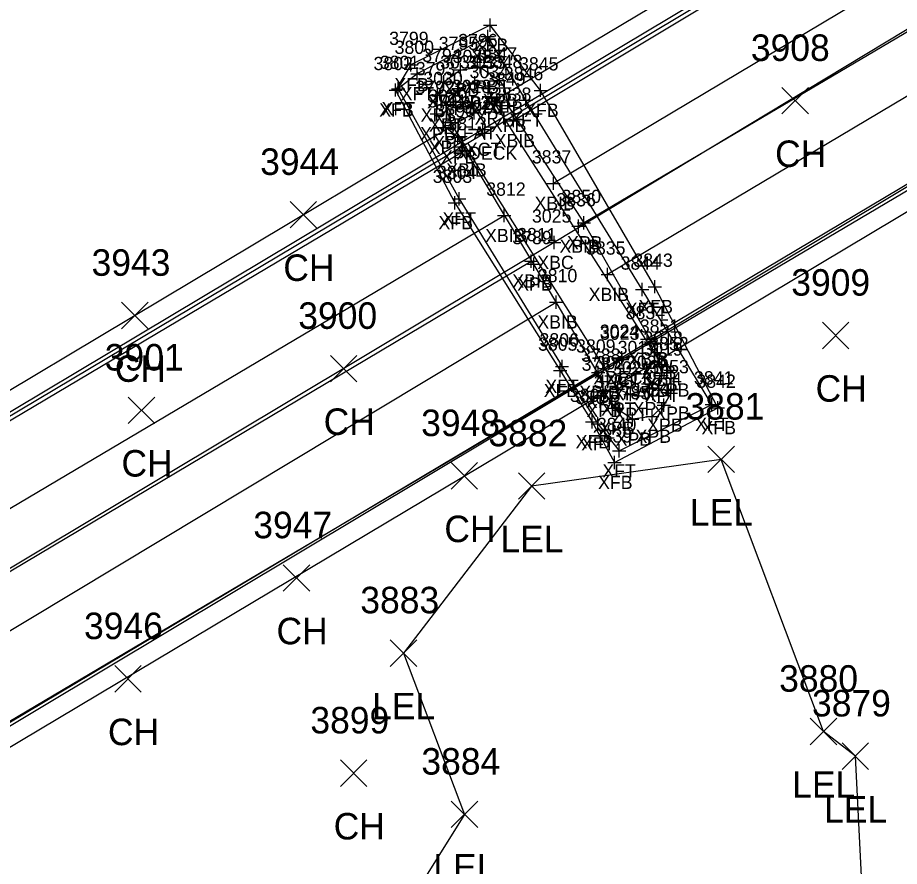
# Model space of a CAD drawing. Extents: x 1443590 to 1445966, y 578314 to 580556.
# Drawn here: x 1444295.6 to 1444362.1, y 578967.8 to 579031.8 of the extents above; entities that cross this region are included whole.
import ezdxf

# ---------------------------------------------------------------- set-up
doc = ezdxf.new("R2010")
doc.units = 0
for name, color, linetype in [('B_A', 7, 'Continuous'), ('B_I', 7, 'Continuous'), ('B_TIC', 7, 'Continuous'), ('BB', 7, 'Continuous'), ('BDC', 7, 'Continuous'), ('BELB', 7, 'Continuous'), ('BF', 7, 'Continuous'), ('BFT', 7, 'Continuous'), ('BSUBM', 7, 'Continuous'), ('L_A', 7, 'Continuous'), ('L_I', 7, 'Continuous'), ('L_TIC', 7, 'Continuous'), ('LARO', 7, 'Continuous')]:
    doc.layers.add(name, color=color, linetype=linetype)

msp = doc.modelspace()

# ---------------------------------------------------------------- linework, layer by layer
at = {"layer": 'B_TIC'}
for p, q in [((1444331.266, 579031.273), (1444331.341, 579031.273)), ((1444331.08, 579030.419), (1444331.156, 579030.419)), ((1444325.278, 579028.278), (1444325.353, 579028.278)), ((1444329.013, 579027.9), (1444329.089, 579027.9)), ((1444330.51, 579028.112), (1444330.585, 579028.112)), ((1444325.767, 579027.602), (1444325.843, 579027.602)), ((1444324.326, 579026.467), (1444324.402, 579026.467)), ((1444327.769, 579026.996), (1444327.844, 579026.996)), ((1444328.878, 579026.501), (1444328.953, 579026.501)), ((1444330.102, 579026.916), (1444330.178, 579026.916)), ((1444331.103, 579026.484), (1444331.179, 579026.484)), ((1444331.956, 579027.108), (1444332.032, 579027.108)), ((1444332.349, 579026.534), (1444332.424, 579026.534)), ((1444324.134, 579026.379), (1444324.209, 579026.379)), ((1444327.284, 579025.994), (1444327.36, 579025.994)), ((1444335.071, 579026.353), (1444335.146, 579026.353)), ((1444327.933, 579025.246), (1444328.009, 579025.246)), ((1444331.375, 579025.771), (1444331.451, 579025.771)), ((1444331.375, 579025.771), (1444331.451, 579025.771)), ((1444332.592, 579025.213), (1444332.667, 579025.213)), ((1444333.953, 579025.62), (1444334.028, 579025.62)), ((1444327.25, 579024.583), (1444327.325, 579024.583)), ((1444330.046, 579024.651), (1444330.121, 579024.651)), ((1444328.263, 579023.919), (1444328.339, 579023.919)), ((1444333.031, 579024.066), (1444333.106, 579024.066)), ((1444327.887, 579023.558), (1444327.963, 579023.558)), ((1444330.708, 579023.404), (1444330.784, 579023.404)), ((1444328.814, 579022.827), (1444328.89, 579022.827)), ((1444330.857, 579023.124), (1444330.932, 579023.124)), ((1444329.381, 579021.845), (1444329.456, 579021.845)), ((1444336.038, 579019.338), (1444336.113, 579019.338)), ((1444328.604, 579017.874), (1444328.679, 579017.874)), ((1444328.92, 579018.161), (1444328.996, 579018.161)), ((1444332.312, 579016.903), (1444332.387, 579016.903)), ((1444337.919, 579016.099), (1444337.995, 579016.099)), ((1444338.322, 579016.354), (1444338.398, 579016.354)), ((1444336.084, 579014.873), (1444336.159, 579014.873)), ((1444334.359, 579013.47), (1444334.434, 579013.47)), ((1444334.567, 579013.247), (1444334.643, 579013.247)), ((1444340.124, 579012.457), (1444340.2, 579012.457)), ((1444342.734, 579011.325), (1444342.809, 579011.325)), ((1444343.692, 579011.541), (1444343.767, 579011.541)), ((1444336.25, 579010.381), (1444336.325, 579010.381)), ((1444343.112, 579007.592), (1444343.188, 579007.592)), ((1444343.898, 579006.575), (1444343.974, 579006.575)), ((1444341.2, 579006.183), (1444341.275, 579006.183)), ((1444341.221, 579006.037), (1444341.297, 579006.037)), ((1444336.541, 579005.212), (1444336.617, 579005.212)), ((1444336.683, 579005.532), (1444336.758, 579005.532)), ((1444344.209, 579005.664), (1444344.285, 579005.664)), ((1444344.209, 579005.664), (1444344.285, 579005.664)), ((1444344.888, 579005.249), (1444344.963, 579005.249)), ((1444339.417, 579005.069), (1444339.493, 579005.069)), ((1444342.266, 579004.958), (1444342.342, 579004.958)), ((1444344.204, 579004.839), (1444344.279, 579004.839)), ((1444339.751, 579004.38), (1444339.826, 579004.38)), ((1444339.79, 579003.701), (1444339.865, 579003.701)), ((1444340.907, 579003.812), (1444340.982, 579003.812)), ((1444341.848, 579003.413), (1444341.924, 579003.413)), ((1444343.292, 579003.843), (1444343.367, 579003.843)), ((1444344.905, 579003.507), (1444344.98, 579003.507)), ((1444344.368, 579002.597), (1444344.444, 579002.597)), ((1444344.368, 579002.597), (1444344.444, 579002.597)), ((1444347.987, 579002.664), (1444348.063, 579002.664)), ((1444340.739, 579002.366), (1444340.815, 579002.366)), ((1444348.446, 579002.411), (1444348.522, 579002.411)), ((1444338.95, 579001.346), (1444339.025, 579001.346)), ((1444339.387, 579001.188), (1444339.463, 579001.188)), ((1444341.991, 579001.548), (1444342.066, 579001.548)), ((1444343.496, 579001.76), (1444343.572, 579001.76)), ((1444343.496, 579001.76), (1444343.572, 579001.76)), ((1444340.986, 578999.149), (1444341.062, 578999.149)), ((1444340.644, 578998.28), (1444340.719, 578998.28))]:
    msp.add_line(p, q, dxfattribs=at)
for points in [[(1444330.762, 579031.273), (1444331.762, 579031.273)], [(1444331.262, 579030.773), (1444331.262, 579031.773)], [(1444331.077, 579029.919), (1444331.077, 579030.919)], [(1444330.577, 579030.419), (1444331.577, 579030.419)], [(1444325.274, 579027.778), (1444325.274, 579028.778)], [(1444330.507, 579027.612), (1444330.507, 579028.612)], [(1444324.774, 579028.278), (1444325.774, 579028.278)], [(1444325.764, 579027.102), (1444325.764, 579028.102)], [(1444328.51, 579027.9), (1444329.51, 579027.9)], [(1444329.01, 579027.4), (1444329.01, 579028.4)], [(1444330.007, 579028.112), (1444331.007, 579028.112)], [(1444325.264, 579027.602), (1444326.264, 579027.602)], [(1444327.765, 579026.496), (1444327.765, 579027.496)], [(1444330.099, 579026.416), (1444330.099, 579027.416)], [(1444331.953, 579026.608), (1444331.953, 579027.608)], [(1444323.823, 579026.467), (1444324.823, 579026.467)], [(1444324.13, 579025.879), (1444324.13, 579026.879)], [(1444324.323, 579025.967), (1444324.323, 579026.967)], [(1444327.265, 579026.996), (1444328.265, 579026.996)], [(1444327.281, 579025.494), (1444327.281, 579026.494)], [(1444328.374, 579026.501), (1444329.374, 579026.501)], [(1444328.874, 579026.001), (1444328.874, 579027.001)], [(1444329.599, 579026.916), (1444330.599, 579026.916)], [(1444330.6, 579026.484), (1444331.6, 579026.484)], [(1444331.1, 579025.984), (1444331.1, 579026.984)], [(1444331.453, 579027.108), (1444332.453, 579027.108)], [(1444331.845, 579026.534), (1444332.845, 579026.534)], [(1444332.345, 579026.034), (1444332.345, 579027.034)], [(1444335.067, 579025.853), (1444335.067, 579026.853)], [(1444323.63, 579026.379), (1444324.631, 579026.379)], [(1444326.781, 579025.994), (1444327.781, 579025.994)], [(1444331.372, 579025.271), (1444331.372, 579026.271)], [(1444331.372, 579025.271), (1444331.372, 579026.271)], [(1444333.949, 579025.12), (1444333.949, 579026.12)], [(1444334.567, 579026.353), (1444335.567, 579026.353)], [(1444327.43, 579025.246), (1444328.43, 579025.246)], [(1444327.93, 579024.746), (1444327.93, 579025.746)], [(1444330.042, 579024.151), (1444330.042, 579025.151)], [(1444330.872, 579025.771), (1444331.872, 579025.771)], [(1444330.872, 579025.771), (1444331.872, 579025.771)], [(1444332.088, 579025.213), (1444333.088, 579025.213)], [(1444332.588, 579024.713), (1444332.588, 579025.713)], [(1444333.449, 579025.62), (1444334.449, 579025.62)], [(1444326.746, 579024.583), (1444327.746, 579024.583)], [(1444327.246, 579024.083), (1444327.246, 579025.083)], [(1444329.542, 579024.651), (1444330.542, 579024.651)], [(1444333.027, 579023.566), (1444333.027, 579024.566)], [(1444327.76, 579023.919), (1444328.76, 579023.919)], [(1444327.884, 579023.058), (1444327.884, 579024.058)], [(1444328.26, 579023.419), (1444328.26, 579024.419)], [(1444330.705, 579022.904), (1444330.705, 579023.904)], [(1444332.527, 579024.066), (1444333.527, 579024.066)], [(1444327.384, 579023.558), (1444328.384, 579023.558)], [(1444328.811, 579022.327), (1444328.811, 579023.327)], [(1444330.205, 579023.404), (1444331.205, 579023.404)], [(1444330.853, 579022.624), (1444330.853, 579023.624)], [(1444328.311, 579022.827), (1444329.311, 579022.827)], [(1444330.353, 579023.124), (1444331.353, 579023.124)], [(1444328.877, 579021.845), (1444329.877, 579021.845)], [(1444329.377, 579021.345), (1444329.377, 579022.345)], [(1444336.034, 579018.838), (1444336.034, 579019.838)], [(1444335.534, 579019.338), (1444336.534, 579019.338)], [(1444328.917, 579017.661), (1444328.917, 579018.661)], [(1444328.1, 579017.874), (1444329.1, 579017.874)], [(1444328.417, 579018.161), (1444329.417, 579018.161)], [(1444328.6, 579017.374), (1444328.6, 579018.374)], [(1444332.308, 579016.403), (1444332.308, 579017.403)], [(1444331.808, 579016.903), (1444332.808, 579016.903)], [(1444337.916, 579015.599), (1444337.916, 579016.599)], [(1444338.319, 579015.854), (1444338.319, 579016.854)], [(1444337.416, 579016.099), (1444338.416, 579016.099)], [(1444337.819, 579016.354), (1444338.819, 579016.354)], [(1444336.08, 579014.373), (1444336.08, 579015.373)], [(1444335.58, 579014.873), (1444336.58, 579014.873)], [(1444334.355, 579012.97), (1444334.355, 579013.97)], [(1444333.855, 579013.47), (1444334.855, 579013.47)], [(1444334.064, 579013.247), (1444335.064, 579013.247)], [(1444334.564, 579012.747), (1444334.564, 579013.747)], [(1444340.121, 579011.957), (1444340.121, 579012.957)], [(1444339.621, 579012.457), (1444340.621, 579012.457)], [(1444343.688, 579011.041), (1444343.688, 579012.041)], [(1444342.231, 579011.325), (1444343.231, 579011.325)], [(1444342.731, 579010.825), (1444342.731, 579011.825)], [(1444343.188, 579011.541), (1444344.188, 579011.541)], [(1444336.246, 579009.881), (1444336.246, 579010.881)], [(1444335.746, 579010.381), (1444336.746, 579010.381)], [(1444343.109, 579007.092), (1444343.109, 579008.092)], [(1444342.609, 579007.592), (1444343.609, 579007.592)], [(1444341.196, 579005.683), (1444341.196, 579006.683)], [(1444341.218, 579005.537), (1444341.218, 579006.537)], [(1444343.395, 579006.575), (1444344.395, 579006.575)], [(1444343.895, 579006.075), (1444343.895, 579007.075)], [(1444336.679, 579005.032), (1444336.679, 579006.032)], [(1444340.696, 579006.183), (1444341.696, 579006.183)], [(1444340.718, 579006.037), (1444341.718, 579006.037)], [(1444344.206, 579005.164), (1444344.206, 579006.164)], [(1444344.206, 579005.164), (1444344.206, 579006.164)], [(1444336.038, 579005.212), (1444337.038, 579005.212)], [(1444336.179, 579005.532), (1444337.179, 579005.532)], [(1444336.538, 579004.712), (1444336.538, 579005.712)], [(1444339.414, 579004.569), (1444339.414, 579005.569)], [(1444342.263, 579004.458), (1444342.263, 579005.458)], [(1444343.706, 579005.664), (1444344.706, 579005.664)], [(1444343.706, 579005.664), (1444344.706, 579005.664)], [(1444344.2, 579004.339), (1444344.2, 579005.339)], [(1444344.384, 579005.249), (1444345.384, 579005.249)], [(1444344.884, 579004.749), (1444344.884, 579005.749)], [(1444338.914, 579005.069), (1444339.914, 579005.069)], [(1444339.747, 579003.88), (1444339.747, 579004.88)], [(1444341.763, 579004.958), (1444342.763, 579004.958)], [(1444343.7, 579004.839), (1444344.7, 579004.839)], [(1444339.247, 579004.38), (1444340.247, 579004.38)], [(1444339.787, 579003.201), (1444339.787, 579004.201)], [(1444340.903, 579003.312), (1444340.903, 579004.312)], [(1444341.845, 579002.913), (1444341.845, 579003.913)], [(1444343.288, 579003.343), (1444343.288, 579004.343)], [(1444344.901, 579003.007), (1444344.901, 579004.007)], [(1444339.287, 579003.701), (1444340.287, 579003.701)], [(1444340.403, 579003.812), (1444341.403, 579003.812)], [(1444341.345, 579003.413), (1444342.345, 579003.413)], [(1444342.788, 579003.843), (1444343.788, 579003.843)], [(1444344.401, 579003.507), (1444345.401, 579003.507)], [(1444340.736, 579001.866), (1444340.736, 579002.866)], [(1444343.865, 579002.597), (1444344.865, 579002.597)], [(1444343.865, 579002.597), (1444344.865, 579002.597)], [(1444344.365, 579002.097), (1444344.365, 579003.097)], [(1444344.365, 579002.097), (1444344.365, 579003.097)], [(1444347.484, 579002.664), (1444348.484, 579002.664)], [(1444347.984, 579002.164), (1444347.984, 579003.164)], [(1444348.443, 579001.911), (1444348.443, 579002.911)], [(1444340.236, 579002.366), (1444341.236, 579002.366)], [(1444341.987, 579001.048), (1444341.987, 579002.048)], [(1444343.493, 579001.26), (1444343.493, 579002.26)], [(1444343.493, 579001.26), (1444343.493, 579002.26)], [(1444347.943, 579002.411), (1444348.943, 579002.411)], [(1444338.446, 579001.346), (1444339.446, 579001.346)], [(1444338.884, 579001.188), (1444339.884, 579001.188)], [(1444338.946, 579000.846), (1444338.946, 579001.846)], [(1444339.384, 579000.688), (1444339.384, 579001.688)], [(1444341.487, 579001.548), (1444342.487, 579001.548)], [(1444342.993, 579001.76), (1444343.993, 579001.76)], [(1444342.993, 579001.76), (1444343.993, 579001.76)], [(1444340.983, 578998.649), (1444340.983, 578999.649)], [(1444340.483, 578999.149), (1444341.483, 578999.149)], [(1444340.64, 578997.78), (1444340.64, 578998.78)], [(1444340.14, 578998.28), (1444341.14, 578998.28)]]:
    msp.add_lwpolyline(points, dxfattribs=at)
at = {"layer": 'BB'}
for points in [[(1444392.617, 579059.865), (1444333.027, 579024.066)], [(1444395.603, 579054.852), (1444336.034, 579019.338)], [(1444397.625, 579051.384), (1444337.916, 579016.099)], [(1444399.753, 579047.963), (1444340.121, 579012.457)], [(1444402.592, 579043.051), (1444343.109, 579007.592)], [(1444269.393, 578986.223), (1444329.377, 579021.845)], [(1444272.344, 578981.386), (1444332.308, 579016.903)], [(1444274.445, 578977.846), (1444334.355, 579013.47)], [(1444276.506, 578974.463), (1444336.246, 579010.381)], [(1444279.459, 578969.57), (1444339.414, 579005.069)]]:
    msp.add_lwpolyline(points, dxfattribs=at)
at = {"layer": 'BDC'}
for points in [[(1444393.513, 579062.489), (1444394.118, 579061.308), (1444330.705, 579023.404), (1444267.078, 578985.387), (1444205.127, 578948.274), (1444203.399, 578948.665), (1444203.223, 578948.843)], [(1444405.354, 579042.696), (1444404.549, 579043.555), (1444341.218, 579006.037), (1444277.67, 578968.005), (1444214.55, 578930.312), (1444214.603, 578929.77), (1444215.047, 578929.061)]]:
    msp.add_lwpolyline(points, dxfattribs=at)
at = {"layer": 'BELB'}
for points in [[(1444394.46, 579061.264), (1444330.853, 579023.124), (1444267.263, 578985.215), (1444204.094, 578947.486)], [(1444399.314, 579053.056), (1444336.08, 579014.873), (1444272.042, 578976.518), (1444209.069, 578939.026)], [(1444404.648, 579044.232), (1444341.196, 579006.183), (1444277.507, 578968.231), (1444214.381, 578930.41)]]:
    msp.add_lwpolyline(points, dxfattribs=at)
at = {"layer": 'BF'}
for points in [[(1444393.513, 579062.489), (1444330.042, 579024.651), (1444266.432, 578986.627), (1444203.223, 578948.843)], [(1444405.354, 579042.696), (1444342.263, 579004.958), (1444278.425, 578966.905), (1444215.047, 578929.061)]]:
    msp.add_lwpolyline(points, dxfattribs=at)
at = {"layer": 'BFT'}
for points in [[(1444331.262, 579031.273), (1444325.274, 579028.278), (1444324.13, 579026.379), (1444328.6, 579017.874), (1444336.538, 579005.212), (1444338.946, 579001.346), (1444340.64, 578998.28), (1444348.443, 579002.411), (1444343.688, 579011.541), (1444335.067, 579026.353)], [(1444335.067, 579026.353), (1444331.262, 579031.273)], [(1444331.077, 579030.419), (1444325.764, 579027.602), (1444324.323, 579026.467), (1444328.917, 579018.161), (1444336.679, 579005.532), (1444339.384, 579001.188), (1444340.983, 578999.149), (1444347.984, 579002.664), (1444342.731, 579011.325), (1444333.949, 579025.62)], [(1444333.949, 579025.62), (1444331.077, 579030.419)]]:
    msp.add_lwpolyline(points, dxfattribs=at)
at = {"layer": 'BSUBM'}
for points in [[(1444343.493, 579001.76), (1444341.987, 579001.548), (1444340.736, 579002.366), (1444339.787, 579003.701), (1444339.747, 579004.38), (1444334.564, 579013.247), (1444328.811, 579022.827), (1444327.884, 579023.558), (1444327.246, 579024.583), (1444327.281, 579025.994), (1444327.765, 579026.996), (1444329.01, 579027.9), (1444330.507, 579028.112), (1444331.953, 579027.108), (1444332.345, 579026.534), (1444332.588, 579025.213), (1444338.319, 579016.354), (1444343.895, 579006.575), (1444344.884, 579005.249), (1444344.901, 579003.507), (1444344.365, 579002.597)], [(1444344.206, 579005.664), (1444344.2, 579004.839), (1444343.288, 579003.843), (1444341.845, 579003.413), (1444340.903, 579003.812), (1444328.26, 579023.919), (1444327.93, 579025.246), (1444328.874, 579026.501), (1444330.099, 579026.916), (1444331.1, 579026.484), (1444331.372, 579025.771)], [(1444344.206, 579005.664), (1444331.372, 579025.771)], [(1444343.493, 579001.76), (1444344.365, 579002.597)]]:
    msp.add_lwpolyline(points, dxfattribs=at)
at = {"layer": 'L_TIC'}
for points in [[(1444353.266, 579024.57), (1444355.266, 579026.57)], [(1444355.266, 579024.57), (1444353.266, 579026.57)], [(1444316.168, 579015.973), (1444318.168, 579017.973)], [(1444318.168, 579015.973), (1444316.168, 579017.973)], [(1444303.451, 579008.364), (1444305.451, 579010.363)], [(1444305.451, 579008.364), (1444303.451, 579010.363)], [(1444356.322, 579006.864), (1444358.322, 579008.864)], [(1444358.322, 579006.864), (1444356.322, 579008.864)], [(1444319.21, 579004.359), (1444321.21, 579006.359)], [(1444321.21, 579004.359), (1444319.21, 579006.359)], [(1444303.959, 579001.217), (1444305.959, 579003.217)], [(1444305.959, 579001.217), (1444303.959, 579003.217)], [(1444347.691, 578997.515), (1444349.691, 578999.515)], [(1444349.691, 578997.515), (1444347.691, 578999.515)], [(1444328.314, 578996.27), (1444330.314, 578998.27)], [(1444330.314, 578996.27), (1444328.314, 578998.27)], [(1444333.389, 578995.501), (1444335.389, 578997.501)], [(1444335.389, 578995.501), (1444333.389, 578997.501)], [(1444315.655, 578988.564), (1444317.655, 578990.564)], [(1444317.655, 578988.564), (1444315.655, 578990.564)], [(1444323.723, 578982.901), (1444325.723, 578984.901)], [(1444325.723, 578982.901), (1444323.723, 578984.901)], [(1444302.938, 578980.954), (1444304.938, 578982.954)], [(1444304.938, 578980.954), (1444302.938, 578982.954)], [(1444355.408, 578976.986), (1444357.408, 578978.986)], [(1444357.408, 578976.986), (1444355.408, 578978.986)], [(1444357.807, 578975.119), (1444359.807, 578977.119)], [(1444359.807, 578975.119), (1444357.807, 578977.119)], [(1444319.965, 578973.84), (1444321.965, 578975.84)], [(1444321.965, 578973.84), (1444319.965, 578975.84)], [(1444328.33, 578970.733), (1444330.33, 578972.733)], [(1444330.33, 578970.733), (1444328.33, 578972.733)]]:
    msp.add_lwpolyline(points, dxfattribs=at)
at = {"layer": 'LARO'}
msp.add_lwpolyline([(1444350.524, 578940.88), (1444355.598, 578948.617), (1444359.716, 578955.198), (1444359.502, 578962.518), (1444358.807, 578976.119), (1444356.408, 578977.986), (1444348.691, 578998.515), (1444334.389, 578996.501), (1444324.723, 578983.901), (1444329.33, 578971.733), (1444323.183, 578961.911), (1444314.195, 578952.144), (1444331.202, 578938.008)], dxfattribs=at)

# ---------------------------------------------------------------- texts
at = {"layer": 'B_A'}
for s, p in [('XFB', (1444330.022, 579029.273)), ('XFT', (1444329.821, 579028.419)), ('XFB', (1444324.034, 579026.278)), ('XFT', (1444324.508, 579025.602)), ('XPB', (1444327.746, 579025.9)), ('XPB', (1444329.243, 579026.112)), ('XPB', (1444326.501, 579024.996)), ('XPT', (1444328.819, 579024.916)), ('XPB', (1444330.689, 579025.108)), ('XFB', (1444322.89, 579024.379)), ('XFT', (1444323.067, 579024.467)), ('XPT', (1444327.595, 579024.501)), ('XPT', (1444329.82, 579024.484)), ('XPB', (1444331.081, 579024.534)), ('XFB', (1444333.827, 579024.353)), ('XPB', (1444326.017, 579023.994)), ('XPT', (1444330.092, 579023.771)), ('XPT', (1444330.092, 579023.771)), ('XFT', (1444332.693, 579023.62)), ('XPT', (1444326.65, 579023.246)), ('XPB', (1444331.324, 579023.213)), ('XPB', (1444325.982, 579022.583)), ('XFAT', (1444328.298, 579022.651)), ('XPB', (1444326.62, 579021.558)), ('XPT', (1444326.98, 579021.919)), ('XBIB', (1444331.598, 579022.066)), ('XPB', (1444327.547, 579020.827)), ('XDECK', (1444328.696, 579021.124)), ('XCT', (1444329.425, 579021.404)), ('XBIB', (1444327.948, 579019.845)), ('XBIB', (1444334.605, 579017.338)), ('XFT', (1444327.661, 579016.161)), ('XFB', (1444327.36, 579015.874)), ('XBIB', (1444330.879, 579014.903)), ('XPB', (1444337.055, 579014.354)), ('XBIB', (1444336.487, 579014.099)), ('XBC', (1444334.816, 579012.873)), ('XBIB', (1444332.926, 579011.47)), ('XPB', (1444333.3, 579011.247)), ('XBIB', (1444338.692, 579010.457)), ('XFB', (1444342.448, 579009.541)), ('XFT', (1444341.475, 579009.325)), ('XBIB', (1444334.817, 579008.381)), ('XBIB', (1444341.68, 579005.592)), ('XDECK', (1444339.039, 579004.183)), ('XPB', (1444342.631, 579004.575)), ('XFT', (1444335.423, 579003.532)), ('XCT', (1444339.938, 579004.037)), ('XPT', (1444342.926, 579003.664)), ('XPT', (1444342.926, 579003.664)), ('XFB', (1444335.298, 579003.212)), ('XBIB', (1444337.985, 579003.069)), ('XFAT', (1444340.519, 579002.958)), ('XPB', (1444343.62, 579003.249)), ('XPB', (1444338.484, 579002.38)), ('XPT', (1444342.921, 579002.839)), ('XPB', (1444338.523, 579001.701)), ('XPT', (1444339.624, 579001.812)), ('XPT', (1444342.009, 579001.843)), ('XPT', (1444340.565, 579001.413)), ('XPB', (1444343.637, 579001.507)), ('XPB', (1444339.472, 579000.366)), ('XPB', (1444343.101, 579000.597)), ('XPB', (1444343.101, 579000.597)), ('XFT', (1444346.728, 579000.664)), ('XFB', (1444347.203, 579000.411)), ('XPB', (1444340.724, 578999.548)), ('XPB', (1444342.229, 578999.76)), ('XPB', (1444342.229, 578999.76)), ('XFB', (1444337.706, 578999.346)), ('XFT', (1444338.128, 578999.188)), ('XFT', (1444339.727, 578997.149)), ('XFB', (1444339.4, 578996.28))]:
    msp.add_text(s, height=1, dxfattribs=at).set_placement(p)
at = {"layer": 'B_I'}
for s, p in [('3799', (1444323.641, 579029.778)), ('3796', (1444328.849, 579029.612)), ('3800', (1444324.051, 579029.102)), ('3795', (1444327.38, 579029.4)), ('3794', (1444326.135, 579028.496)), ('3032', (1444328.429, 579028.416)), ('3847', (1444330.323, 579028.608)), ('3802', (1444322.461, 579027.879)), ('3801', (1444322.937, 579027.967)), ('3793', (1444325.651, 579027.494)), ('3031', (1444327.489, 579028.001)), ('3033', (1444329.43, 579027.984)), ('3848', (1444330.715, 579028.034)), ('3845', (1444333.437, 579027.853)), ('3034', (1444329.702, 579027.271)), ('3034', (1444329.702, 579027.271)), ('3846', (1444332.292, 579027.12)), ('3030', (1444326.217, 579026.746)), ('3028', (1444328.373, 579026.151)), ('3849', (1444330.954, 579026.713)), ('3792', (1444325.616, 579026.083)), ('3838', (1444331.397, 579025.566)), ('3791', (1444326.537, 579025.058)), ('3029', (1444326.586, 579025.419)), ('3027', (1444329.035, 579024.904)), ('3790', (1444327.138, 579024.327)), ('3026', (1444329.156, 579024.624)), ('3813', (1444328.031, 579023.345)), ('3837', (1444334.404, 579020.838)), ('3804', (1444327.247, 579019.661)), ('3803', (1444326.931, 579019.374)), ('3812', (1444330.962, 579018.403)), ('3836', (1444336.258, 579017.599)), ('3850', (1444336.646, 579017.854)), ('3025', (1444334.411, 579016.373)), ('3811', (1444333.293, 579014.97)), ('3789', (1444332.93, 579014.747)), ('3835', (1444338.491, 579013.957)), ('3844', (1444341.101, 579012.825)), ('3843', (1444342.059, 579013.041)), ('3810', (1444334.857, 579011.881)), ('3834', (1444341.479, 579009.092)), ('3024', (1444339.527, 579007.683)), ('3023', (1444339.548, 579007.537)), ('3851', (1444342.549, 579008.075)), ('3806', (1444334.982, 579007.032)), ('3018', (1444342.82, 579007.164)), ('3018', (1444342.82, 579007.164)), ('3805', (1444334.869, 579006.712)), ('3809', (1444337.741, 579006.569)), ('3017', (1444340.877, 579006.458)), ('3019', (1444342.811, 579006.339)), ('3852', (1444343.254, 579006.749)), ('3788', (1444338.118, 579005.88)), ('3787', (1444338.157, 579005.201)), ('3022', (1444339.234, 579005.312)), ('3021', (1444340.459, 579004.913)), ('3020', (1444341.576, 579005.343)), ('3853', (1444343.271, 579005.007)), ('3841', (1444346.637, 579004.164)), ('3786', (1444339.078, 579003.866)), ('3854', (1444342.735, 579004.097)), ('3854', (1444342.735, 579004.097)), ('3842', (1444346.813, 579003.911)), ('3808', (1444337.277, 579002.846)), ('3785', (1444340.357, 579003.048)), ('3784', (1444341.863, 579003.26)), ('3784', (1444341.863, 579003.26)), ('3807', (1444337.715, 579002.688)), ('3840', (1444339.31, 579000.649)), ('3839', (1444339.006, 578999.78))]:
    msp.add_text(s, height=1, dxfattribs=at).set_placement(p)
at = {"layer": 'L_A'}
for s, p in [('CH', (1444352.754, 579020.57)), ('CH', (1444315.657, 579011.973)), ('CH', (1444302.939, 579004.363)), ('CH', (1444355.81, 579002.864)), ('CH', (1444318.699, 579000.359)), ('CH', (1444303.447, 578997.217)), ('LEL', (1444346.329, 578993.515)), ('CH', (1444327.802, 578992.27)), ('LEL', (1444332.027, 578991.501)), ('CH', (1444315.143, 578984.564)), ('LEL', (1444322.361, 578978.901)), ('CH', (1444302.426, 578976.954)), ('LEL', (1444354.046, 578972.986)), ('LEL', (1444356.445, 578971.119)), ('CH', (1444319.453, 578969.84)), ('LEL', (1444326.968, 578966.733))]:
    msp.add_text(s, height=2, dxfattribs=at).set_placement(p)
at = {"layer": 'L_I'}
for s, p in [('3908', (1444350.927, 579028.57)), ('3944', (1444313.909, 579019.973)), ('3943', (1444301.191, 579012.363)), ('3909', (1444353.976, 579010.864)), ('3900', (1444316.785, 579008.359)), ('3901', (1444302.188, 579005.217)), ('3881', (1444345.998, 579001.515)), ('3948', (1444326.054, 579000.27)), ('3882', (1444331.129, 578999.501)), ('3947', (1444313.395, 578992.564)), ('3883', (1444321.464, 578986.901)), ('3946', (1444300.623, 578984.954)), ('3880', (1444353.061, 578980.986)), ('3879', (1444355.54, 578979.119)), ('3899', (1444317.697, 578977.84)), ('3884', (1444326.07, 578974.733))]:
    msp.add_text(s, height=2, dxfattribs=at).set_placement(p)

doc.saveas('drawing.dxf')
